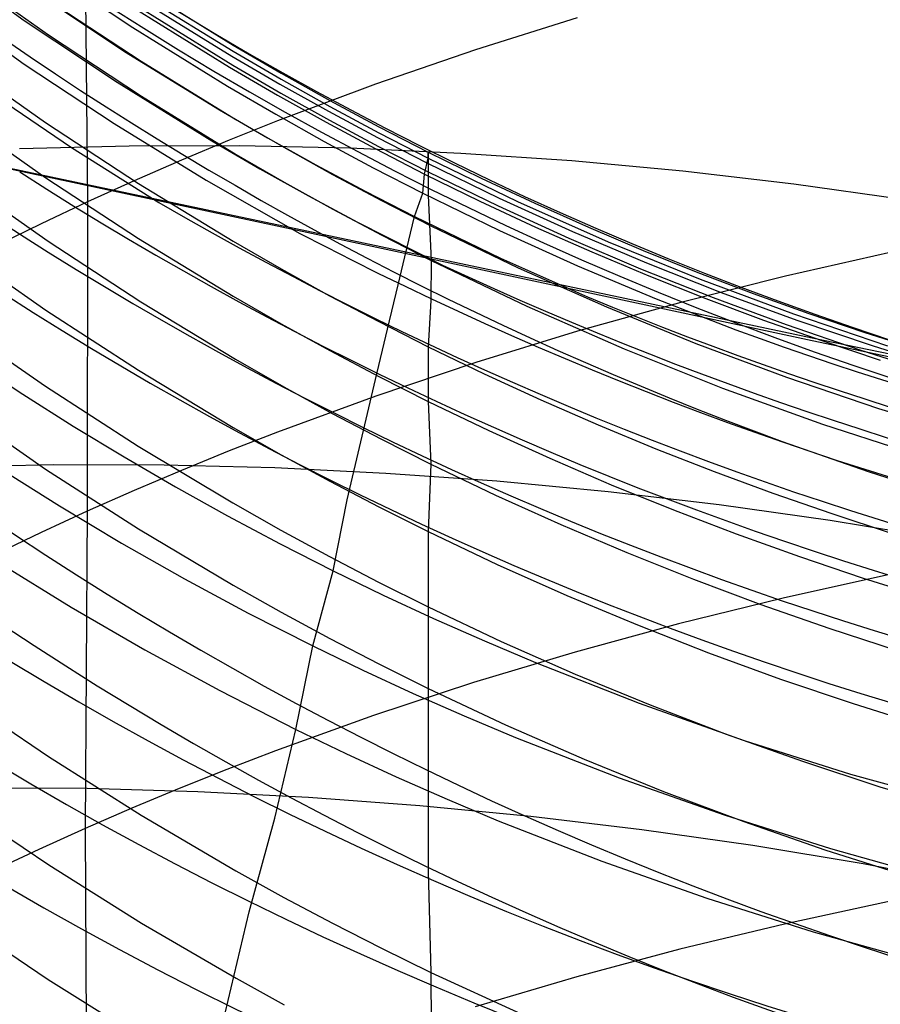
# Model space of a CAD drawing. Extents: x -383 to 1849, y -1185 to -529.
# Tile 819 of 870: x 1823.47 to 1827.24, y -945.11 to -940.8. Entities that reach past the tile are written whole.
import ezdxf

# ---------------------------------------------------------------- set-up
doc = ezdxf.new("R2010")
doc.units = 0
doc.layers.add('PREDEFINITO', color=7, linetype='CONTINUOUS')

msp = doc.modelspace()

# ---------------------------------------------------------------- linework, layer by layer
at = {"layer": 'PREDEFINITO'}
for p, q in [((1823.756233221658, -940.2772729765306, 641.554777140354), (1823.767305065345, -941.5964411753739, 643.051794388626)), ((1823.0950257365, -940.518151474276, 567.5229258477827), (1823.491532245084, -940.8021314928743, 567.5383006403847)), ((1823.560834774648, -940.5619180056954, 570.4568104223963), (1823.966607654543, -940.8329653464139, 570.4644571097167)), ((1823.201181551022, -940.5822962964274, 583.9118114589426), (1823.59785417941, -940.8646219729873, 583.8754467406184)), ((1823.990809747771, -940.6522320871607, 576.4528031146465), (1824.405100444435, -940.9091637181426, 576.4482100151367)), ((1823.524842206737, -940.6664404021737, 568.9961768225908), (1823.930491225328, -940.9368577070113, 569.0072168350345)), ((1823.985350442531, -940.7011700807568, 573.3841265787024), (1824.39970176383, -940.9575669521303, 573.3853651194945)), ((1823.990785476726, -940.6789677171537, 575.0369298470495), (1824.405093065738, -940.9358626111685, 575.0381728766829)), ((1823.106238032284, -940.7187410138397, 566.0677311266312), (1823.491502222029, -940.9924979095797, 566.0861851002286)), ((1823.59660224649, -940.7106385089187, 582.3587588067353), (1824.002319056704, -940.9798809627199, 582.3298058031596)), ((1823.975067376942, -940.7495254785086, 571.9124254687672), (1824.389377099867, -941.0059462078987, 571.9164626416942)), ((1823.989842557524, -940.7409618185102, 579.2357041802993), (1824.404196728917, -940.9968361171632, 579.2179033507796)), ((1825.910273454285, -940.7898051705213, 643.8787274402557), (1825.465717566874, -940.9296204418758, 643.7336866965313)), ((1823.491532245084, -940.8021314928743, 567.5383006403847), (1823.897144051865, -941.0722957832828, 567.5527584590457)), ((1823.966607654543, -940.8329653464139, 570.4644571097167), (1824.381144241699, -941.0896728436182, 570.4718016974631)), ((1823.59785417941, -940.8646219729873, 583.8754467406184), (1824.003587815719, -941.1332640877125, 583.8413248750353)), ((1824.405100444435, -940.9091637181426, 576.4482100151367), (1824.615455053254, -941.0321239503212, 576.4462159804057)), ((1823.930491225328, -940.9368577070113, 569.0072168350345), (1824.344942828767, -941.1929943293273, 569.0176360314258)), ((1824.39970176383, -940.9575669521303, 573.3853651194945), (1824.610085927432, -941.0802634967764, 573.3861119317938)), ((1824.405093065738, -940.9358626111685, 575.0381728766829), (1824.615455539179, -941.0587952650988, 575.0389597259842)), ((1825.465717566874, -940.9296204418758, 643.7336866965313), (1825.02859681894, -941.0802079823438, 643.5784445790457)), ((1823.188447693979, -940.9680099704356, 586.8840844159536), (1823.584897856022, -941.2484370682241, 586.8358040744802)), ((1823.491502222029, -940.9924979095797, 566.0861851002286), (1823.88527896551, -941.2532439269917, 566.1034759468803)), ((1824.002319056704, -940.9798809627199, 582.3298058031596), (1824.41679712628, -941.2349475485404, 582.3028885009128)), ((1824.389377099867, -941.0059462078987, 571.9164626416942), (1824.599740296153, -941.1286504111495, 571.9184929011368)), ((1824.404196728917, -940.9968361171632, 579.2179033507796), (1824.614581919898, -941.1193025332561, 579.2095880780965)), ((1824.615455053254, -941.0321239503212, 576.4462159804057), (1824.827899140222, -941.1513372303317, 576.444426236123)), ((1823.897144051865, -941.0722957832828, 567.5527584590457), (1824.311560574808, -941.328188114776, 567.5662726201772)), ((1824.381144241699, -941.0896728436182, 570.4718016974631), (1824.591603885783, -941.2125053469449, 570.4753570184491)), ((1825.02859681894, -941.0802079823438, 643.5784445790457), (1824.599457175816, -941.2415514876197, 643.4130295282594)), ((1824.610085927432, -941.0802634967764, 573.3861119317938), (1824.822558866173, -941.1992160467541, 573.386944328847)), ((1824.615455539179, -941.0587952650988, 575.0389597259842), (1824.827907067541, -941.1779747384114, 575.0398575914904)), ((1823.324683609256, -941.1048971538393, 564.6293537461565), (1823.698635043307, -941.3577204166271, 564.6494588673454)), ((1824.003587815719, -941.1332640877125, 583.8413248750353), (1824.418078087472, -941.3877692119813, 583.8095098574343)), ((1824.599740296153, -941.1286504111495, 571.9184929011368), (1824.812192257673, -941.2476076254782, 571.9205303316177)), ((1824.614581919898, -941.1193025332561, 579.2095880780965), (1824.82705562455, -941.238046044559, 579.2016693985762)), ((1824.827899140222, -941.1513372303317, 576.444426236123), (1825.042395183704, -941.2667461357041, 576.4428427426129)), ((1824.827907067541, -941.1779747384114, 575.0398575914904), (1825.042410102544, -941.2933435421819, 575.0408670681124)), ((1823.188898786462, -941.2116520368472, 588.3617663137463), (1823.585359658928, -941.4910618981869, 588.3077078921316)), ((1824.344942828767, -941.1929943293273, 569.0176360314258), (1824.555375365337, -941.3155649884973, 569.0226068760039)), ((1824.591603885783, -941.2125053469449, 570.4753570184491), (1824.80414040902, -941.3315803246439, 570.4788323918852)), ((1824.822558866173, -941.1992160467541, 573.386944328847), (1825.037082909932, -941.3143675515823, 573.3878627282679)), ((1823.584897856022, -941.2484370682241, 586.8358040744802), (1823.990453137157, -941.5153107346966, 586.7903415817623)), ((1823.88527896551, -941.2532439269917, 566.1034759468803), (1824.287294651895, -941.5005622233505, 566.119572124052)), ((1824.599457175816, -941.2415514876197, 643.4130295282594), (1824.388050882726, -941.3262516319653, 643.3265160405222)), ((1824.41679712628, -941.2349475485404, 582.3028885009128), (1824.62722660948, -941.3570228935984, 582.2902105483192)), ((1824.812192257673, -941.2476076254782, 571.9205303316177), (1825.026695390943, -941.362760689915, 571.9225744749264)), ((1824.82705562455, -941.238046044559, 579.2016693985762), (1825.041580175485, -941.3530098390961, 579.1941521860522)), ((1825.042395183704, -941.2667461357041, 576.4428427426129), (1825.258905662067, -941.3782932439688, 576.4414674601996)), ((1822.627017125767, -941.2798501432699, 561.0978957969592), (1824.728061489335, -941.7230925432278, 566.1592609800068)), ((1822.627017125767, -941.2798501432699, 561.0978957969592), (1824.728032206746, -941.7290149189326, 566.175055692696)), ((1825.042410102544, -941.2933435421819, 575.0408670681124), (1825.258927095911, -941.4048441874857, 575.0419887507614)), ((1823.950558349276, -941.3516014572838, 504.3884287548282), (1823.470808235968, -941.3639401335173, 504.4952611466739)), ((1824.432615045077, -941.3507328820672, 504.2913766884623), (1823.950558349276, -941.3516014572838, 504.3884287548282)), ((1824.388050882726, -941.3262516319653, 643.3265160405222), (1824.178844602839, -941.4136346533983, 643.2374699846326)), ((1824.311560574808, -941.328188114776, 567.5662726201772), (1824.521976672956, -941.4506397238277, 567.5726674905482)), ((1824.916441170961, -941.361329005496, 504.2042072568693), (1824.432615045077, -941.3507328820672, 504.2913766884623)), ((1824.555375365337, -941.3155649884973, 569.0226068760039), (1824.767895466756, -941.4343946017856, 569.0274153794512)), ((1824.80414040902, -941.3315803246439, 570.4788323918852), (1825.018715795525, -941.446840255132, 570.4822263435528)), ((1825.037082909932, -941.3143675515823, 573.3878627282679), (1825.253620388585, -941.42566096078, 573.3888675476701)), ((1825.041580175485, -941.3530098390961, 579.1941521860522), (1825.258117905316, -941.4641371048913, 579.187041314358)), ((1823.698635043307, -941.3577204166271, 564.6494588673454), (1824.080206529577, -941.5984490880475, 564.6682122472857)), ((1824.418078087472, -941.3877692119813, 583.8095098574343), (1824.628511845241, -941.5095787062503, 583.7944874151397)), ((1824.62722660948, -941.3570228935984, 582.2902105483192), (1824.8397323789, -941.4753838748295, 582.2780622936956)), ((1825.401499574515, -941.3833844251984, 504.1270227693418), (1824.916441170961, -941.361329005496, 504.2042072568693)), ((1825.026695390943, -941.362760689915, 571.9225744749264), (1825.243212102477, -941.4740524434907, 571.924624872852)), ((1825.258840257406, -941.3970044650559, 577.7483919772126), (1825.258117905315, -941.4641371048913, 579.1870413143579)), ((1825.258927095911, -941.4048441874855, 575.0419887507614), (1825.258823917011, -941.3806173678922, 577.0879632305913)), ((1825.258823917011, -941.3806173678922, 577.0879632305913), (1825.258840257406, -941.3970044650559, 577.7483919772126)), ((1825.258905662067, -941.3782932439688, 576.4414674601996), (1825.490825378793, -941.4923933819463, 576.4402372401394)), ((1825.887253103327, -941.4168937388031, 504.0599255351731), (1825.401499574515, -941.3833844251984, 504.1270227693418)), ((1824.178844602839, -941.4136346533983, 643.2374699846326), (1823.971906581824, -941.5036985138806, 643.145894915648)), ((1824.767895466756, -941.4343946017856, 569.0274153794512), (1824.982465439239, -941.5494262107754, 569.0320591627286)), ((1825.243212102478, -941.4740524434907, 571.924624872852), (1825.258927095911, -941.4048441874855, 575.0419887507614)), ((1825.253620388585, -941.42566096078, 573.3888675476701), (1825.56994479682, -941.5795619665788, 573.390472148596)), ((1825.258927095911, -941.4048441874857, 575.0419887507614), (1825.649966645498, -941.5939958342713, 575.0442681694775)), ((1826.373164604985, -941.4618515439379, 504.0030178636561), (1825.887253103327, -941.4168937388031, 504.0599255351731)), ((1824.521976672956, -941.4506397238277, 567.5726674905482), (1824.734481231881, -941.5693522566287, 567.5788164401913)), ((1824.8397323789, -941.4753838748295, 582.2780622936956), (1825.054276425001, -941.5899736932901, 582.2664506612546)), ((1825.018715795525, -941.446840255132, 570.4822263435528), (1825.235292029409, -941.5582276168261, 570.4855373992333)), ((1825.235292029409, -941.5582276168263, 570.4855373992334), (1825.243212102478, -941.4740524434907, 571.924624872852)), ((1825.243212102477, -941.4740524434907, 571.924624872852), (1825.48497905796, -941.5925922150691, 571.9268993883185)), ((1825.258117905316, -941.4641371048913, 579.187041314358), (1825.564571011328, -941.6131911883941, 579.1777749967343)), ((1825.258117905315, -941.4641371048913, 579.1870413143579), (1825.259249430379, -941.5675431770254, 580.7379564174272)), ((1826.858696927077, -941.5182524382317, 503.9564020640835), (1826.373164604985, -941.4618515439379, 504.0030178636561)), ((1823.19942876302, -941.4896789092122, 589.8402227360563), (1823.596101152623, -941.768427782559, 589.7804641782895)), ((1823.585359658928, -941.4910618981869, 588.3077078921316), (1823.990925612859, -941.7569851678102, 588.2567462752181)), ((1823.971906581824, -941.5036985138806, 643.145894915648), (1823.767305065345, -941.596441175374, 643.051794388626)), ((1823.990453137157, -941.5153107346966, 586.7903415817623), (1824.404811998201, -941.7681820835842, 586.747779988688)), ((1824.287294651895, -941.5005622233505, 566.119572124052), (1824.697275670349, -941.7340359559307, 566.1344420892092)), ((1824.628511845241, -941.5095787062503, 583.7944874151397), (1824.841020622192, -941.627683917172, 583.7800656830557)), ((1825.490825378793, -941.4923933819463, 576.4402372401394), (1825.72488948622, -941.6020842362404, 576.4392421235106)), ((1827.343312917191, -941.5860910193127, 503.9201804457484), (1826.858696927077, -941.5182524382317, 503.9564020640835)), ((1824.734481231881, -941.5693522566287, 567.5788164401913), (1824.94903667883, -941.6842686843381, 567.584716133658)), ((1824.982465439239, -941.5494262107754, 569.0320591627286), (1825.199047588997, -941.6606028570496, 569.0365358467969)), ((1825.199047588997, -941.6606028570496, 569.0365358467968), (1825.235292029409, -941.5582276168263, 570.4855373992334)), ((1825.235292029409, -941.5582276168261, 570.4855373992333), (1825.571404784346, -941.7215220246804, 570.490454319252)), ((1825.259249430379, -941.5675431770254, 580.7379564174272), (1825.2721110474, -941.8525547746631, 583.7530563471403)), ((1823.767305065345, -941.596441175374, 643.051794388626), (1823.565102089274, -941.691853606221, 642.9551785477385)), ((1823.767305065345, -941.5964411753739, 643.051794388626), (1823.767072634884, -942.9508209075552, 644.5172334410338)), ((1825.054276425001, -941.5899736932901, 582.2664506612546), (1825.270820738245, -941.7007355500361, 582.2553825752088)), ((1825.48497905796, -941.5925922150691, 571.9268993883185), (1825.729070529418, -941.7063436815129, 571.9291802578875)), ((1825.56994479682, -941.5795619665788, 573.390472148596), (1825.890186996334, -941.725301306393, 573.3922552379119)), ((1825.649966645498, -941.5939958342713, 575.0442681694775), (1826.04690474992, -941.770680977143, 575.0468998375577)), ((1825.72488948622, -941.6020842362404, 576.4392421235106), (1825.961016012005, -941.7073702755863, 576.4384805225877)), ((1824.841020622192, -941.627683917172, 583.7800656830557), (1825.055566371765, -941.7420281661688, 583.7662526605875)), ((1825.564571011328, -941.6131911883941, 579.1777749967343), (1825.874708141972, -941.7546236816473, 579.1693105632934)), ((1823.565102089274, -941.691853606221, 642.9551785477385), (1823.365334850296, -941.7898988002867, 642.8560838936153)), ((1824.94903667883, -941.6842686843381, 567.584716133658), (1825.322105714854, -941.8725664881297, 567.5942552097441)), ((1825.156280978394, -941.8359796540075, 567.2085297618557), (1825.199047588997, -941.6606028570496, 569.0365358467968)), ((1825.199047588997, -941.6606028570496, 569.0365358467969), (1825.574751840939, -941.8420508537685, 569.0438143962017)), ((1824.728032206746, -941.7290149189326, 566.175055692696), (1826.938569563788, -942.2027189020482, 571.2032457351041)), ((1824.728061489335, -941.7230925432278, 566.1592609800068), (1826.938583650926, -942.1908641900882, 571.1715508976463)), ((1825.055566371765, -941.7420281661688, 583.7662526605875), (1825.2721110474, -941.8525547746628, 583.7530563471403)), ((1825.270820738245, -941.7007355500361, 582.2553825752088), (1825.651975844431, -941.8840999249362, 582.2374444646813)), ((1825.571404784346, -941.7215220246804, 570.490454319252), (1825.911892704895, -941.8755775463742, 570.4951721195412)), ((1825.729070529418, -941.7063436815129, 571.9291802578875), (1825.975393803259, -941.8153120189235, 571.9314667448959)), ((1825.890186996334, -941.725301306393, 573.3922552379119), (1826.21414029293, -941.8628903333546, 573.3942140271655)), ((1825.961016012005, -941.7073702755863, 576.4384805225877), (1826.199122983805, -941.8082559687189, 576.4379508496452)), ((1823.596101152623, -941.768427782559, 589.7804641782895), (1824.001839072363, -942.0337091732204, 589.7240801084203)), ((1823.990925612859, -941.7569851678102, 588.2567462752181), (1824.40529519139, -942.0089752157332, 588.208973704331)), ((1824.404811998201, -941.7681820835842, 586.747779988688), (1824.615198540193, -941.8892266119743, 586.7276129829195)), ((1825.874708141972, -941.7546236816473, 579.1693105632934), (1826.18834121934, -941.8884441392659, 579.1616438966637)), ((1826.04690474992, -941.770680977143, 575.0468998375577), (1826.449352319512, -941.9349219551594, 575.0498771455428)), ((1823.189040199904, -941.7926499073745, 591.3198540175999), (1823.585508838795, -942.0696635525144, 591.254732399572)), ((1825.975393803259, -941.8153120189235, 571.9314667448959), (1826.223856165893, -941.9195024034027, 571.9337581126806)), ((1826.199122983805, -941.8082559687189, 576.4379508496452), (1826.439128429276, -941.9047457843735, 576.437651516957)), ((1827.286391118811, -941.8163042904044, 645.7379468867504), (1826.822322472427, -941.9211153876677, 645.6218641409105)), ((1825.127062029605, -941.9593328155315, 566.1484265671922), (1825.156280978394, -941.8359796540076, 567.2085297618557)), ((1825.2721110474, -941.8525547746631, 583.7530563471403), (1825.271101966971, -942.0284366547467, 585.21937614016)), ((1825.2721110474, -941.8525547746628, 583.7530563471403), (1825.690700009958, -942.0527358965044, 583.7296037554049)), ((1825.574751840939, -941.8420508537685, 569.0438143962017), (1825.955909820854, -942.0120285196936, 569.0505964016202)), ((1826.21414029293, -941.8628903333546, 573.3942140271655), (1826.541597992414, -941.9923404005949, 573.3963457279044)), ((1824.615198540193, -941.8892266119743, 586.7276129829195), (1824.82767289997, -942.0066022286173, 586.7082023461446)), ((1825.651975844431, -941.8840999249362, 582.2374444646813), (1826.038705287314, -942.0557385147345, 582.2211619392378)), ((1825.911892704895, -941.8755775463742, 570.4951721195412), (1826.256509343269, -942.0204089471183, 570.499690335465)), ((1826.18834121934, -941.8884441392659, 579.1616438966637), (1826.505282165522, -942.0146621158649, 579.1547708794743)), ((1826.439128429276, -941.9047457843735, 576.437651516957), (1826.680950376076, -941.9968441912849, 576.4375809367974)), ((1826.223856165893, -941.9195024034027, 571.9337581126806), (1826.474364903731, -942.0189200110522, 571.9360536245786)), ((1826.822322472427, -941.9211153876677, 645.6218641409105), (1826.36405863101, -942.0365286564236, 645.4952950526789)), ((1826.449352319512, -941.9349219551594, 575.0498771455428), (1826.856920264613, -942.0867411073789, 575.0531934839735)), ((1825.081411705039, -942.1527568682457, 564.7095206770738), (1825.127062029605, -941.9593328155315, 566.1484265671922)), ((1826.541597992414, -941.9923404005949, 573.3963457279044), (1826.872353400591, -942.1136628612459, 573.3986475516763)), ((1826.680950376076, -941.9968441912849, 576.4375809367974), (1826.924506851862, -942.0845556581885, 576.4377375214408)), ((1824.001839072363, -942.0337091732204, 589.7240801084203), (1824.416338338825, -942.2850742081, 589.6711724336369)), ((1824.40529519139, -942.0089752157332, 588.208973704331), (1824.615687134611, -942.1296057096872, 588.1863121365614)), ((1824.82767289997, -942.0066022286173, 586.7082023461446), (1825.042197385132, -942.1202528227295, 586.6895584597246)), ((1825.271101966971, -942.0284366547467, 585.21937614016), (1825.258734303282, -942.2301222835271, 586.6716917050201)), ((1826.36405863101, -942.0365286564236, 645.4952950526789), (1825.91214774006, -942.1625292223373, 645.3582675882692)), ((1826.256509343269, -942.0204089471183, 570.499690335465), (1826.605008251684, -942.1560309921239, 570.5040085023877)), ((1826.474364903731, -942.0189200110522, 571.9360536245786), (1826.726827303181, -942.1135700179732, 571.9383525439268)), ((1826.505282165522, -942.0146621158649, 579.1547708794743), (1826.825342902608, -942.1332871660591, 579.148687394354)), ((1823.585508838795, -942.0696635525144, 591.254732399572), (1823.991080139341, -942.3333164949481, 591.1932417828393)), ((1825.690700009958, -942.0527358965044, 583.7296037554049), (1826.115955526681, -942.2388355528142, 583.7084139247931)), ((1826.038705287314, -942.0557385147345, 582.2211619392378), (1826.430650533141, -942.2156710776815, 582.2065262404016)), ((1826.856920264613, -942.0867411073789, 575.0531934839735), (1827.269219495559, -942.2261607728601, 575.0568422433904)), ((1826.924506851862, -942.0845556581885, 576.4377375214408), (1827.169715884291, -942.1678846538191, 576.4381196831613)), ((1823.188007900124, -942.1275438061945, 592.7948185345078), (1823.584448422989, -942.4032259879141, 592.7243258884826)), ((1824.615687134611, -942.1296057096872, 588.1863121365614), (1824.828166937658, -942.2465854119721, 588.1644824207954)), ((1825.042197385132, -942.1202528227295, 586.6895584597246), (1825.258734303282, -942.2301222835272, 586.6716917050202)), ((1826.726827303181, -942.1135700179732, 571.9383525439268), (1826.981150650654, -942.2034576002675, 571.9406541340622)), ((1826.872353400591, -942.1136628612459, 573.3986475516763), (1827.206199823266, -942.2268690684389, 573.4011167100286)), ((1825.028691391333, -942.3737041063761, 563.2747652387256), (1825.081411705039, -942.1527568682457, 564.7095206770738)), ((1825.91214774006, -942.1625292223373, 645.3582675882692), (1825.46713794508, -942.2991022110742, 645.2108097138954)), ((1826.825342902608, -942.1332871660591, 579.148687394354), (1827.148335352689, -942.2443288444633, 579.1433893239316)), ((1827.169715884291, -942.1678846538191, 576.4381196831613), (1827.416495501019, -942.2468356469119, 576.4387258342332)), ((1826.430650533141, -942.2156710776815, 582.2065262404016), (1826.827453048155, -942.3639173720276, 582.1935286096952)), ((1826.938569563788, -942.2027189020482, 571.2032457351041), (1827.771164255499, -942.3764301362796, 573.0671986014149)), ((1826.938583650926, -942.1908641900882, 571.1715508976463), (1827.771180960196, -942.362372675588, 573.0296144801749)), ((1826.981150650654, -942.2034576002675, 571.9406541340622), (1827.237242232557, -942.2885879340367, 571.9429576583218)), ((1824.828166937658, -942.2465854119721, 588.1644824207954), (1825.042696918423, -942.35985849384, 588.1434960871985)), ((1825.258734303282, -942.2301222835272, 586.6716917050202), (1825.504362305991, -942.3489956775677, 586.6525552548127)), ((1825.258734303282, -942.2301222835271, 586.6716917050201), (1825.259239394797, -942.4693691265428, 588.1233646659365)), ((1826.115955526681, -942.2388355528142, 583.7084139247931), (1826.547403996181, -942.4108798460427, 583.6894748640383)), ((1827.148335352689, -942.2443288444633, 579.1433893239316), (1827.474071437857, -942.3477967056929, 579.1388725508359)), ((1827.206199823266, -942.2268690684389, 573.4011167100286), (1827.542930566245, -942.3319703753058, 573.403750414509)), ((1823.266941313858, -942.2953313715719, 558.8897172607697), (1823.484749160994, -942.4385585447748, 558.9084251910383)), ((1824.416338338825, -942.2850742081, 589.6711724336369), (1824.62677841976, -942.4053978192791, 589.6460540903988)), ((1825.46713794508, -942.2991022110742, 645.2108097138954), (1825.029577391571, -942.4462327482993, 645.0529493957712)), ((1823.991080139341, -942.3333164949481, 591.1932417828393), (1824.405452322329, -942.5831655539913, 591.1354921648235)), ((1824.96943392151, -942.6221692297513, 561.845224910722), (1825.028691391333, -942.3737041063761, 563.2747652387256)), ((1825.042696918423, -942.35985849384, 588.1434960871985), (1825.259239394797, -942.4693691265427, 588.1233646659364)), ((1825.504362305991, -942.3489956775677, 586.6525552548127), (1825.752385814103, -942.4630303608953, 586.6344102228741)), ((1826.827453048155, -942.3639173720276, 582.1935286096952), (1827.228754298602, -942.5004971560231, 582.182160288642)), ((1823.584448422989, -942.4032259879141, 592.7243258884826), (1823.989997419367, -942.665631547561, 592.6577205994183)), ((1824.62677841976, -942.4053978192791, 589.6460540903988), (1824.839294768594, -942.5220740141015, 589.6218430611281)), ((1826.547403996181, -942.4108798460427, 583.6894748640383), (1826.984571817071, -942.56889487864, 583.672774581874)), ((1823.484749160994, -942.4385585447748, 558.9084251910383), (1823.70507187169, -942.5777755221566, 558.9263138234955)), ((1825.029577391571, -942.4462327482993, 645.0529493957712), (1824.600014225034, -942.6039059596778, 644.8847146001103)), ((1825.259239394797, -942.4693691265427, 588.1233646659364), (1825.523490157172, -942.5965997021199, 588.1001946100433)), ((1825.259239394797, -942.4693691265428, 588.1233646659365), (1825.270404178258, -942.7442597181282, 589.5761938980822)), ((1825.752385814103, -942.4630303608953, 586.6344102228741), (1826.002707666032, -942.5722312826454, 586.61725396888)), ((1823.188481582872, -942.4914644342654, 594.2634152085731), (1823.584930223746, -942.7657601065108, 594.1876047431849)), ((1827.228754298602, -942.5004971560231, 582.182160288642), (1827.634195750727, -942.6254301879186, 582.1724125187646)), ((1824.839294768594, -942.5220740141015, 589.6218430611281), (1825.053849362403, -942.6350466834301, 589.5985520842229)), ((1823.70507187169, -942.5777755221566, 558.9263138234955), (1823.927862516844, -942.7129127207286, 558.9433720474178)), ((1824.600014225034, -942.6039059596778, 644.8847146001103), (1824.38840295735, -942.686691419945, 644.7967155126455)), ((1824.405452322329, -942.5831655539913, 591.1354921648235), (1824.615844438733, -942.7027751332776, 591.1080546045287)), ((1825.523490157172, -942.5965997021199, 588.1001946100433), (1825.790502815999, -942.7182622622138, 588.0782859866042)), ((1826.002707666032, -942.5722312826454, 586.61725396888), (1826.255230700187, -942.6766033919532, 586.6010838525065)), ((1826.984571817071, -942.56889487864, 583.672774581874), (1827.426985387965, -942.7129067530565, 583.6583010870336)), ((1824.904927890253, -942.9003185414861, 560.4204020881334), (1824.96943392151, -942.6221692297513, 561.845224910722)), ((1825.053849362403, -942.6350466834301, 589.5985520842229), (1825.270404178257, -942.7442597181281, 589.5761938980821)), ((1823.989997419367, -942.665631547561, 592.6577205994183), (1824.404353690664, -942.9143203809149, 592.5951210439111)), ((1824.38840295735, -942.686691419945, 644.7967155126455), (1824.178996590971, -942.7721069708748, 644.7061332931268)), ((1826.255230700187, -942.6766033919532, 586.6010838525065), (1826.509857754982, -942.7761516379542, 586.5858972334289)), ((1823.927862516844, -942.7129127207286, 558.9433720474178), (1824.153074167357, -942.8439005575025, 558.959588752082)), ((1824.615844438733, -942.7027751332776, 591.1080546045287), (1824.828323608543, -942.8187675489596, 591.0815935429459)), ((1825.790502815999, -942.7182622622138, 588.0782859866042), (1826.060156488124, -942.8343626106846, 588.0576354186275)), ((1823.621143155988, -942.747837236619, 502.9610441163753), (1823.141039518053, -942.758071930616, 503.0704096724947)), ((1823.377229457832, -942.7587665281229, 557.4853021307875), (1823.645377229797, -942.9272921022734, 557.5090443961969)), ((1823.584930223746, -942.7657601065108, 594.1876047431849), (1823.990485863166, -943.0268558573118, 594.1159378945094)), ((1824.10359825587, -942.7488601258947, 502.8616383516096), (1823.621143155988, -942.747837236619, 502.9610441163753)), ((1824.178996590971, -942.7721069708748, 644.7061332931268), (1823.971863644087, -942.8601507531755, 644.6129714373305)), ((1824.587863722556, -942.7611331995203, 502.7722980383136), (1824.10359825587, -942.7488601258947, 502.8616383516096)), ((1825.073398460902, -942.7846490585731, 502.6931288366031), (1824.587863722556, -942.7611331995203, 502.7722980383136)), ((1825.270404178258, -942.7442597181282, 589.5761938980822), (1825.259392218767, -943.0396792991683, 591.0316559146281)), ((1825.270404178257, -942.7442597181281, 589.5761938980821), (1825.553282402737, -942.879819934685, 589.5486847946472)), ((1826.509857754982, -942.7761516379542, 586.5858972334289), (1826.766491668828, -942.8708809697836, 586.5716914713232)), ((1824.828323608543, -942.8187675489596, 591.0815935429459), (1825.042852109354, -942.9310874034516, 591.0561227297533)), ((1825.559661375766, -942.8194003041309, 502.624236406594), (1825.073398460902, -942.7846490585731, 502.6931288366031)), ((1826.046111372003, -942.865379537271, 502.5657264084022), (1825.559661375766, -942.8194003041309, 502.624236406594)), ((1823.971863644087, -942.8601507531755, 644.6129714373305), (1823.767072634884, -942.9508209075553, 644.517233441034)), ((1824.153074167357, -942.8439005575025, 558.959588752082), (1824.380659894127, -942.9706694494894, 558.9749528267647)), ((1826.060156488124, -942.8343626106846, 588.0576354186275), (1826.332330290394, -942.9449065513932, 588.0382395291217)), ((1824.842765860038, -943.2112720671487, 559.0030786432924), (1824.904927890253, -942.9003185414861, 560.4204020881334)), ((1825.553282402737, -942.879819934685, 589.5486847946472), (1825.839293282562, -943.0090097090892, 589.5227518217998)), ((1826.532207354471, -942.9225793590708, 502.5177045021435), (1826.046111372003, -942.865379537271, 502.5657264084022)), ((1826.766491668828, -942.8708809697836, 586.5716914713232), (1827.025035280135, -942.9607963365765, 586.5584639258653)), ((1823.645377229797, -942.9272921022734, 557.5090443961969), (1823.917179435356, -943.0898079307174, 557.5314232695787)), ((1824.404353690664, -942.9143203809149, 592.5951210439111), (1824.614740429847, -943.033383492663, 592.5653604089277)), ((1825.042852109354, -942.9310874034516, 591.0561227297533), (1825.259392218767, -943.0396792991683, 591.0316559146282)), ((1826.332330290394, -942.9449065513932, 588.0382395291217), (1826.606903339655, -943.0498998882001, 588.0200949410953)), ((1827.017408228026, -942.9909923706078, 502.4802763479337), (1826.532207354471, -942.9225793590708, 502.5177045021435)), ((1823.767072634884, -942.9508209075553, 644.517233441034), (1823.564685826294, -943.0441087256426, 644.4189295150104)), ((1823.767072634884, -942.9508209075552, 644.5172334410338), (1823.757098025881, -944.3395869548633, 645.9514895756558)), ((1824.380659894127, -942.9706694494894, 558.9749528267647), (1824.610572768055, -943.093149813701, 558.9894531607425)), ((1827.501172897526, -943.0706111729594, 502.4535476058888), (1827.017408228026, -942.9909923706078, 502.4802763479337)), ((1827.025035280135, -942.9607963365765, 586.5584639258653), (1827.285391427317, -943.0459026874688, 586.546211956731)), ((1823.990485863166, -943.0268558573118, 594.1159378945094), (1824.404847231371, -943.2743138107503, 594.048541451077)), ((1824.614740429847, -943.033383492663, 592.5653604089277), (1824.827216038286, -943.1488523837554, 592.536645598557)), ((1825.839293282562, -943.0090097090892, 589.5227518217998), (1826.128289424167, -943.131837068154, 589.4983905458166)), ((1823.564685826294, -943.0441087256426, 644.4189295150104), (1823.364740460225, -943.139978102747, 644.31809673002)), ((1825.259392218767, -943.0396792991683, 591.0316559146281), (1825.258283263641, -943.3687874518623, 592.4824126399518)), ((1825.259392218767, -943.0396792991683, 591.0316559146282), (1825.560911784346, -943.1830948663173, 590.9996128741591)), ((1826.606903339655, -943.0498998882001, 588.0200949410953), (1826.883754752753, -943.149348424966, 588.0031982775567)), ((1823.917179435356, -943.0898079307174, 557.5314232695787), (1824.19255214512, -943.2461900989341, 557.552416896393)), ((1824.610572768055, -943.093149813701, 558.9894531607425), (1824.842765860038, -943.2112720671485, 559.0030786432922)), ((1824.827216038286, -943.1488523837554, 592.536645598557), (1825.041742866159, -943.2606720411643, 592.5089914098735)), ((1826.128289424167, -943.131837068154, 589.4983905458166), (1826.420123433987, -943.2483100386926, 589.4755965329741)), ((1826.883754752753, -943.149348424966, 588.0031982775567), (1827.162763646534, -943.2432579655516, 587.9875461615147)), ((1823.3788425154, -943.1742939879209, 556.0792800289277), (1823.696551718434, -943.3699519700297, 556.1090921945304)), ((1825.560911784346, -943.1830948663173, 590.9996128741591), (1825.865998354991, -943.3193392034, 590.9694959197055)), ((1824.19255214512, -943.2461900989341, 557.552416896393), (1824.471411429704, -943.396314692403, 557.5720034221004)), ((1824.75367335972, -943.5400577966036, 557.5901609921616), (1824.842765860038, -943.2112720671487, 559.0030786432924)), ((1824.842765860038, -943.2112720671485, 559.0030786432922), (1825.061587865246, -943.3175825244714, 559.0150037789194)), ((1826.420123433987, -943.2483100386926, 589.4755965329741), (1826.714647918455, -943.3584366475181, 589.4543653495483)), ((1827.277108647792, -943.227682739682, 647.1962602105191), (1826.812821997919, -943.330379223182, 647.0779114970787)), ((1827.162763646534, -943.2432579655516, 587.9875461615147), (1827.443809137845, -943.3316343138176, 587.9731352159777)), ((1824.404847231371, -943.2743138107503, 594.048541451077), (1824.615235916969, -943.3927917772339, 594.0164842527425)), ((1825.041742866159, -943.2606720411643, 592.5089914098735), (1825.258283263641, -943.3687874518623, 592.482412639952)), ((1825.061587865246, -943.3175825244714, 559.0150037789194), (1825.282288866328, -943.4200362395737, 559.0261594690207)), ((1825.865998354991, -943.3193392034, 590.9694959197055), (1826.174472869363, -943.4484211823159, 590.9412996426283)), ((1826.812821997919, -943.330379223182, 647.0779114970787), (1826.354372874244, -943.4434733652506, 646.9488638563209)), ((1823.696551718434, -943.3699519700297, 556.1090921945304), (1824.019245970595, -943.5571967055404, 556.136801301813)), ((1825.258283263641, -943.3687874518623, 592.482412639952), (1825.57846353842, -943.5201329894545, 592.4455042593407)), ((1825.258283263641, -943.3687874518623, 592.4824126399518), (1825.258782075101, -943.7265648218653, 593.9270669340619)), ((1826.714647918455, -943.3584366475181, 589.4543653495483), (1827.011715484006, -943.4622249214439, 589.4346925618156)), ((1824.471411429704, -943.396314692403, 557.5720034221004), (1824.75367335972, -943.5400577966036, 557.5901609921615)), ((1824.615235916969, -943.3927917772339, 594.0164842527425), (1824.827713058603, -943.5076960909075, 593.9855422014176)), ((1825.282288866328, -943.4200362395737, 559.0261594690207), (1825.504800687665, -943.5186369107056, 559.0365487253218)), ((1826.354372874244, -943.4434733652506, 646.9488638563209), (1825.902311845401, -943.5669508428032, 646.8091456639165)), ((1826.174472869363, -943.4484211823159, 590.9412996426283), (1826.486156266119, -943.570349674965, 590.9150186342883)), ((1827.011715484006, -943.4622249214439, 589.4346925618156), (1827.311178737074, -943.5596828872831, 589.4165737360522)), ((1824.827713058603, -943.5076960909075, 593.9855422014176), (1825.042240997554, -943.6189720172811, 593.9557311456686)), ((1824.679037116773, -943.9056303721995, 556.185751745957), (1824.75367335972, -943.5400577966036, 557.5901609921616)), ((1824.75367335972, -943.5400577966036, 557.5901609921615), (1824.972548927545, -943.6459794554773, 557.6031156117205)), ((1825.504800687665, -943.5186369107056, 559.0365487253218), (1825.729055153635, -943.6133882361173, 559.0461745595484)), ((1825.57846353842, -943.5201329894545, 592.4455042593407), (1825.902654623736, -943.6634497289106, 592.4109206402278)), ((1824.019245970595, -943.5571967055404, 556.136801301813), (1824.346787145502, -943.7358241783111, 556.1623677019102)), ((1825.902311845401, -943.5669508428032, 646.8091456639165), (1825.457189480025, -943.700797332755, 646.6587852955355)), ((1826.486156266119, -943.570349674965, 590.9150186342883), (1826.800869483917, -943.6851335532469, 590.8906474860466)), ((1825.042240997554, -943.6189720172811, 593.9557311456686), (1825.258782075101, -943.726564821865, 593.9270669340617)), ((1825.729055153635, -943.6133882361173, 559.0461745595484), (1826.182519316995, -943.7913576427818, 559.0631480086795)), ((1824.972548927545, -943.6459794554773, 557.6031156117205), (1825.193310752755, -943.7480727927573, 557.6152190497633)), ((1825.902654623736, -943.6634497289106, 592.4109206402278), (1826.230642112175, -943.7987475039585, 592.3786552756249)), ((1825.457189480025, -943.700797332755, 646.6587852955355), (1825.01955634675, -943.8449985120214, 646.4978111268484)), ((1826.800869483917, -943.6851335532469, 590.8906474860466), (1827.118433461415, -943.792781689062, 590.8681807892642)), ((1823.2004840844, -943.7541546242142, 598.6153637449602), (1823.597077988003, -944.0240610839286, 598.523348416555)), ((1824.346787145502, -943.7358241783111, 556.1623677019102), (1824.679037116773, -943.9056303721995, 556.1857517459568)), ((1825.193310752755, -943.7480727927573, 557.6152190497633), (1825.415890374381, -943.8463411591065, 557.6264746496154)), ((1825.258782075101, -943.7265648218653, 593.9270669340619), (1825.25833357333, -944.1116199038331, 595.3638365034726)), ((1825.258782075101, -943.726564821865, 593.9270669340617), (1825.597633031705, -943.8856641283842, 593.8850083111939)), ((1826.182519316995, -943.7913576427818, 559.0631480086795), (1826.642135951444, -943.9539740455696, 559.0771039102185)), ((1826.230642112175, -943.7987475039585, 592.3786552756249), (1826.562211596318, -943.9260361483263, 592.3487016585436)), ((1827.118433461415, -943.792781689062, 590.8681807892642), (1827.438669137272, -943.89330295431, 590.8476131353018)), ((1825.01955634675, -943.8449985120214, 646.4978111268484), (1824.589963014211, -943.9995400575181, 646.3262515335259)), ((1825.415890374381, -943.8463411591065, 557.6264746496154), (1825.640219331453, -943.9407879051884, 557.6368857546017)), ((1825.597633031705, -943.8856641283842, 593.8850083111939), (1825.940957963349, -944.0358293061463, 593.8457243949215)), ((1824.587263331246, -944.2946431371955, 554.7876119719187), (1824.679037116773, -943.9056303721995, 556.185751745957)), ((1824.679037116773, -943.9056303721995, 556.1857517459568), (1824.897943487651, -944.0114184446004, 556.1997949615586)), ((1825.640219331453, -943.9407879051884, 557.6368857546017), (1826.093851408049, -944.1182299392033, 557.6551878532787)), ((1826.562211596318, -943.9260361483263, 592.3487016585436), (1826.89714866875, -944.0453254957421, 592.321053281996)), ((1826.642135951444, -943.9539740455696, 559.0771039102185), (1827.107359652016, -944.1012670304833, 559.0880663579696)), ((1823.597077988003, -944.0240610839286, 598.523348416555), (1824.002737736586, -944.2809847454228, 598.4362635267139)), ((1824.589963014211, -943.9995400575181, 646.3262515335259), (1824.378353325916, -944.0806839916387, 646.2365110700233)), ((1824.897943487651, -944.0114184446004, 556.1997949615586), (1825.11872144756, -944.1133800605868, 556.2128990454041)), ((1825.940957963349, -944.0358293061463, 593.8457243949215), (1826.288503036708, -944.1770718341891, 593.8092072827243)), ((1826.89714866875, -944.0453254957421, 592.321053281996), (1827.235238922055, -944.1566253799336, 592.2957036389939)), ((1824.378353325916, -944.0806839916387, 646.2365110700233), (1824.168960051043, -944.16440764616, 646.1441348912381)), ((1825.11872144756, -944.1133800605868, 556.2128990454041), (1825.341302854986, -944.2115189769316, 556.2250678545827)), ((1825.25833357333, -944.1116199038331, 595.3638365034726), (1825.259093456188, -944.5244139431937, 596.790983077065)), ((1827.107359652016, -944.1012670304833, 559.0880663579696), (1827.577645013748, -944.2332661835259, 559.0960594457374)), ((1826.093851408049, -944.1182299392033, 557.6551878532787), (1826.553659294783, -944.2804257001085, 557.6701520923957)), ((1827.235238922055, -944.1566253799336, 592.2957036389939), (1827.576267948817, -944.2599456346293, 592.2726462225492)), ((1823.766556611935, -944.1650644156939, 501.452480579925), (1823.284510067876, -944.1621863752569, 501.5540736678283)), ((1824.250461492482, -944.179007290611, 501.3611630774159), (1823.766556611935, -944.1650644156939, 501.452480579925)), ((1824.168960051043, -944.16440764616, 646.1441348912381), (1823.961852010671, -944.2507092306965, 646.0491265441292)), ((1824.735684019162, -944.204006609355, 501.280230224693), (1824.250461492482, -944.179007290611, 501.3611630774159)), ((1826.288503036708, -944.1770718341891, 593.8092072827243), (1826.640014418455, -944.3094031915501, 593.7754490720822)), ((1823.201683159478, -944.2304022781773, 600.0460267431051), (1823.598300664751, -944.4984902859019, 599.9486667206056)), ((1825.221683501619, -944.2400539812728, 501.2097910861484), (1824.735684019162, -944.204006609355, 501.280230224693)), ((1825.707919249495, -944.2871410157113, 501.1499547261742), (1825.221683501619, -944.2400539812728, 501.2097910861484)), ((1825.341302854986, -944.2115189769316, 556.2250678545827), (1825.565619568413, -944.305838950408, 556.2363052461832)), ((1823.961852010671, -944.2507092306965, 646.0491265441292), (1823.757098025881, -944.3395869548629, 645.9514895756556)), ((1824.002737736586, -944.2809847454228, 598.4362635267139), (1824.417160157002, -944.5244908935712, 598.3542632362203)), ((1826.553659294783, -944.2804257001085, 557.6701520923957), (1827.019095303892, -944.4274019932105, 557.6818052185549)), ((1824.475746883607, -944.7050161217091, 553.3975003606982), (1824.587263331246, -944.2946431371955, 554.7876119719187)), ((1825.565619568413, -944.305838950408, 556.2363052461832), (1826.019186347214, -944.483037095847, 556.2560012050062)), ((1826.193850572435, -944.3452593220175, 501.1008302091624), (1825.707919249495, -944.2871410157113, 501.1499547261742)), ((1826.640014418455, -944.3094031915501, 593.7754490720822), (1826.995238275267, -944.4328348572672, 593.7444418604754)), ((1823.757098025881, -944.3395869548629, 645.9514895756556), (1823.554760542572, -944.4310322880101, 645.8512344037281)), ((1823.757098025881, -944.3395869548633, 645.9514895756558), (1823.765852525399, -945.7457396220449, 647.3665853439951)), ((1826.678936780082, -944.4144005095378, 501.062526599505), (1826.193850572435, -944.3452593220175, 501.1008302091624)), ((1827.16263718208, -944.4945561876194, 501.0351529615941), (1826.678936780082, -944.4144005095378, 501.062526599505)), ((1823.554760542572, -944.4310322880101, 645.8512344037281), (1823.354876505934, -944.5250097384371, 645.7483989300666)), ((1826.995238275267, -944.4328348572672, 593.7444418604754), (1827.353920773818, -944.547378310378, 593.7161777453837)), ((1827.019095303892, -944.4274019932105, 557.6818052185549), (1827.489611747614, -944.5591856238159, 557.6901739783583)), ((1823.598300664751, -944.4984902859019, 599.9486667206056), (1824.003979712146, -944.7536914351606, 599.8564947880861)), ((1826.019186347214, -944.483037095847, 556.2560012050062), (1826.478876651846, -944.6450045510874, 556.2720177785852)), ((1827.644411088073, -944.5857179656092, 501.0188183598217), (1827.16263718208, -944.4945561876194, 501.0351529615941)), ((1824.417160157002, -944.5244908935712, 598.3542632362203), (1824.627562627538, -944.6410765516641, 598.3152179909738)), ((1825.259093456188, -944.5244139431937, 596.790983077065), (1825.27108032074, -944.9695117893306, 598.2061330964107)), ((1824.627562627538, -944.6410765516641, 598.3152179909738), (1824.840042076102, -944.7541448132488, 598.2775017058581)), ((1826.478876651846, -944.6450045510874, 556.2720177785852), (1826.944145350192, -944.7917713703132, 556.2843858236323)), ((1827.281865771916, -944.6574617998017, 648.6340185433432), (1826.81823353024, -944.7579233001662, 648.513568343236)), ((1824.370923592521, -945.1485191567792, 552.0165481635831), (1824.475746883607, -944.7050161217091, 553.3975003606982)), ((1823.199897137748, -944.7347612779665, 601.4674002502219), (1823.596575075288, -945.0007702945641, 601.3648029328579)), ((1824.003979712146, -944.7536914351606, 599.8564947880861), (1824.41841684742, -944.9955737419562, 599.769673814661)), ((1824.840042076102, -944.7541448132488, 598.2775017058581), (1825.05456060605, -944.8636413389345, 598.241133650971)), ((1826.81823353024, -944.7579233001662, 648.513568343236), (1826.360403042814, -944.8685777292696, 648.3822082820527)), ((1826.944145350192, -944.7917713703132, 556.2843858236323), (1827.414447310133, -944.9233676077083, 556.2931361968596)), ((1825.05456060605, -944.8636413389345, 598.241133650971), (1825.271080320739, -944.9695117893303, 598.2061330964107)), ((1826.360403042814, -944.8685777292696, 648.3822082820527), (1825.908920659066, -944.9894105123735, 648.2399677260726)), ((1825.271080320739, -944.9695117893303, 598.2061330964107), (1825.66595417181, -945.1509320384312, 598.1465831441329)), ((1825.27108032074, -944.9695117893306, 598.2061330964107), (1825.272351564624, -945.4376538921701, 599.6127362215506)), ((1823.596575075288, -945.0007702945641, 601.3648029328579), (1824.002317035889, -945.2540035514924, 601.2676449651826)), ((1824.41841684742, -944.9955737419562, 599.769673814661), (1824.628824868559, -945.1113853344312, 599.728320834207)), ((1825.908920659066, -944.9894105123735, 648.2399677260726), (1825.46433272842, -945.120407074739, 648.0868760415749))]:
    msp.add_line(p, q, dxfattribs=at)
at = {"layer": 'PREDEFINITO', "extrusion": (0.01527697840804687, 0.101694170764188, 0.9946984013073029)}
msp.add_arc((-1949.427669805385, 700.9212284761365, 493.7866391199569), 14.99696096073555, 132.0550495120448, 314.6365593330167, dxfattribs=at)
at = {"layer": 'PREDEFINITO', "extrusion": (-0.01680346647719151, -0.114563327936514, 0.9932738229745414)}
msp.add_arc((1947.266360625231, -580.7659228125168, 654.0302628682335), 14.9416585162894, 95.84327124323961, 275.2787165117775, dxfattribs=at)
at = {"layer": 'PREDEFINITO', "extrusion": (-0.01682422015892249, -0.171810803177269, 0.9849862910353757)}
msp.add_arc((1913.771170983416, -633.2235835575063, 707.5748562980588), 14.96078830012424, 82.65114577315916, 280.0999895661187, dxfattribs=at)
at = {"layer": 'PREDEFINITO', "extrusion": (-0.0169148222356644, -0.07459487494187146, 0.9970704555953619)}
msp.add_arc((1991.818707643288, -454.2157462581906, 615.4053433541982), 14.93819540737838, 107.3243062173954, 274.6342481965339, dxfattribs=at)
at = {"layer": 'PREDEFINITO', "extrusion": (-0.01683288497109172, -0.3075132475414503, 0.9513949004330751)}
msp.add_arc((1880.171093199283, -604.8759386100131, 826.0284236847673), 14.97897654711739, 55.8389829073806, 295.2730315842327, dxfattribs=at)
at = {"layer": 'PREDEFINITO', "extrusion": (-0.01680727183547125, -0.3261209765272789, 0.9451786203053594)}
msp.add_arc((1877.534512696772, -594.1837602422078, 841.425734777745), 14.97443206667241, 51.68409155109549, 297.6498818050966, dxfattribs=at)
at = {"layer": 'PREDEFINITO', "extrusion": (0.06085069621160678, 0.2938485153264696, 0.9539131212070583)}
msp.add_arc((-1982.010637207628, 681.2031101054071, 358.4059843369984), 14.95304766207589, 35.41266342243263, 135.0622067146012, dxfattribs=at)
at = {"layer": 'PREDEFINITO', "extrusion": (0.05640473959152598, 0.2750530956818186, 0.959773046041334)}
msp.add_arc((-1980.98269314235, 677.388495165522, 372.7477319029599), 14.97554083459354, 41.4003880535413, 134.8305370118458, dxfattribs=at)
at = {"layer": 'PREDEFINITO', "extrusion": (0.05190493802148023, 0.2561864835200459, 0.9652328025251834)}
msp.add_arc((-1979.707173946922, 674.1646071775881, 386.8361147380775), 14.98700380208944, 44.79781140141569, 134.6350759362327, dxfattribs=at)
at = {"layer": 'PREDEFINITO', "extrusion": (0.04740610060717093, 0.2372513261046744, 0.9702909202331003)}
msp.add_arc((-1978.250708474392, 671.3365629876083, 400.766770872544), 14.97539275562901, 48.0894225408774, 134.4820405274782, dxfattribs=at)
at = {"layer": 'PREDEFINITO', "extrusion": (-0.003394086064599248, 0.02308004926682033, 0.9997278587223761)}
msp.add_arc((-1677.459489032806, 1197.295913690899, 542.40408859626), 15.44522063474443, 61.51104550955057, 114.0532646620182, dxfattribs=at)
at = {"layer": 'PREDEFINITO', "extrusion": (0.001257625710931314, 0.04270457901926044, 0.9990869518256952)}
msp.add_arc((-1858.413790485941, 896.9285137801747, 530.5991677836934), 15.44600124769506, 69.06311450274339, 124.0824341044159, dxfattribs=at)
at = {"layer": 'PREDEFINITO', "extrusion": (0.00593051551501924, 0.06229913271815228, 0.9980399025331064)}
msp.add_arc((-1911.563818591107, 784.1495273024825, 518.6289721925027), 15.43013830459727, 70.30913048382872, 127.8304927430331, dxfattribs=at)
at = {"layer": 'PREDEFINITO', "extrusion": (0.02914033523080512, 0.1602718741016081, 0.9866426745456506)}
msp.add_arc((-1968.362259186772, 669.8948358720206, 454.9925933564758), 15.16064796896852, 61.52693209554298, 133.0743696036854, dxfattribs=at)
at = {"layer": 'PREDEFINITO', "extrusion": (0.01061048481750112, 0.08205630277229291, 0.9965712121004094)}
msp.add_arc((-1935.745696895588, 729.9850599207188, 506.2789967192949), 15.37589271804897, 69.65057739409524, 129.8300924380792, dxfattribs=at)
at = {"layer": 'PREDEFINITO', "extrusion": (0.01523271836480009, 0.1016833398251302, 0.9947001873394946)}
msp.add_arc((-1949.137982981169, 701.2868884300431, 493.716401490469), 15.32818163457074, 68.22031875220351, 131.0463447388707, dxfattribs=at)
at = {"layer": 'PREDEFINITO', "extrusion": (0.02455074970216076, 0.1408166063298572, 0.9897312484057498)}
msp.add_arc((-1964.056621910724, 674.5194646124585, 468.1432374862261), 15.22414620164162, 64.333194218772, 132.5549730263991, dxfattribs=at)
at = {"layer": 'PREDEFINITO', "extrusion": (0.01990309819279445, 0.1212061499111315, 0.9924277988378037)}
msp.add_arc((-1958.037816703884, 683.9145791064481, 481.1117707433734), 15.28974978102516, 66.44151506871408, 131.8912589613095, dxfattribs=at)

doc.saveas('drawing.dxf')
